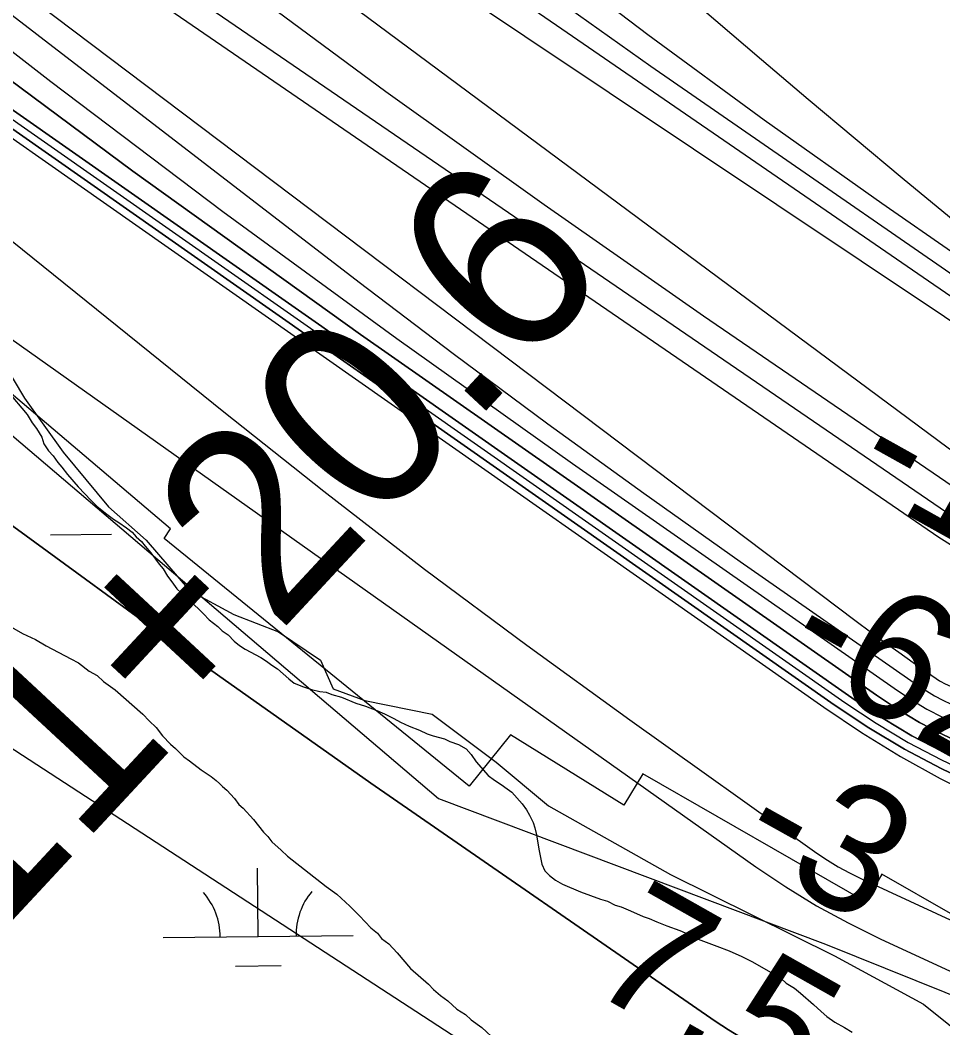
# Model space of a CAD drawing. Extents: x 3651524 to 3689615, y 505651 to 531377.
# Drawn here: x 3660133 to 3660618, y 515032 to 515562 of the extents above; entities that cross this region are included whole.
import ezdxf

# ---------------------------------------------------------------- set-up
doc = ezdxf.new("R2010")
doc.units = 0
for name, color, linetype in [('V-RIVR-EDGE', 7, 'Continuous'), ('V-RIVR-RANG', 7, 'Continuous'), ('V-RRAP-FSHR', 7, 'Continuous'), ('V-RRAP-RVMT', 7, 'Continuous'), ('V-SITE-VEGE', 7, 'Continuous'), ('V-SURV-IDEN', 7, 'Continuous'), ('V-TOPO-DPTH', 7, 'Continuous'), ('V-TOPO-MAJR', 7, 'Continuous'), ('V-TOPO-MINR', 7, 'Continuous'), ('V-TOPO-WATR', 7, 'Continuous'), ('V-WETL-SWMP', 7, 'Continuous')]:
    doc.layers.add(name, color=color, linetype=linetype)

msp = doc.modelspace()

# ---------------------------------------------------------------- linework, layer by layer
at = {"layer": 'V-RIVR-EDGE'}
msp.add_lwpolyline([(3660117.4, 515393.216), (3660135.336, 515363.155), (3660155.677, 515334.89), (3660179.619, 515306.015), (3660199.386, 515288.557), (3660222.133, 515262.086), (3660245.515, 515249.421), (3660268.905, 515240.358), (3660291.08, 515225.295), (3660297.646, 515210.271), (3660314.441, 515204.226), (3660349.842, 515196.935), (3660383.398, 515171.638), (3660410.956, 515148.758), (3660475.102, 515112.579), (3660561.443, 515069.743), (3660608.206, 515044.413), (3660661.529, 515001.658)], dxfattribs=at)
at = {"layer": 'V-RRAP-FSHR'}
msp.add_lwpolyline([(3659396.851, 515999.135), (3659842.953, 515653.316), (3660038.76, 515420.179), (3660353.083, 515152.532), (3660556.566, 515075.917), (3660792.389, 514981.084), (3661161.297, 514923.914), (3661473.843, 514844.374), (3661744.117, 514711.391), (3661981.087, 514567.222), (3662157.856, 514447.912), (3662424.289, 514303.745)], dxfattribs=at)
at = {"layer": 'V-RRAP-RVMT'}
msp.add_lwpolyline([(3661200.137, 514932.673), (3661098.456, 514971.349), (3661102.556, 514985.882), (3660929.279, 515051.411), (3660936.043, 515068.594), (3660914.723, 515077.316), (3660911.55, 515071.138), (3660864.357, 515094.076), (3660803.396, 514987.879), (3660789.295, 514995.992), (3660788.937, 514995.378), (3660735.524, 515027.161), (3660586.276, 515112.736), (3660577.871, 515098.178), (3660460.647, 515165.519), (3660450.559, 515149.108), (3660390.96, 515186.103), (3660369.209, 515158.999), (3660208.824, 515289.337), (3660212.139, 515294.417), (3660053.726, 515429.09)], dxfattribs=at)
at = {"layer": 'V-SITE-VEGE'}
for points in [[(3660125.28, 515244.733), (3660134.34, 515239.482), (3660141.154, 515236.216), (3660146.818, 515232.982), (3660159.672, 515226.086), (3660163.833, 515224.047), (3660169.465, 515219.664)], [(3660169.465, 515219.664), (3660173.619, 515217.239), (3660176.981, 515214.073), (3660182.994, 515209.678), (3660197.601, 515196.974), (3660200.951, 515193.423), (3660204.689, 515189.861), (3660208.019, 515185.542), (3660212.115, 515181.202), (3660214.732, 515178.825), (3660219.213, 515174.473), (3660222.228, 515172.468), (3660228.231, 515167.688), (3660233.5, 515164.081), (3660236.13, 515162.086), (3660238.004, 515160.497), (3660239.492, 515158.918), (3660241.739, 515156.936), (3660245.837, 515152.596), (3660248.049, 515149.46), (3660250.296, 515147.478), (3660255.883, 515141.557), (3660261.064, 515134.885), (3660263.298, 515132.517), (3660265.523, 515129.767), (3660270.387, 515125.405), (3660273.749, 515122.234), (3660294.016, 515106.299), (3660299.661, 515102.297), (3660306.386, 515095.963), (3660311.611, 515090.822), (3660317.572, 515084.51), (3660320.948, 515081.725), (3660323.17, 515078.974), (3660326.928, 515076.181), (3660331.399, 515071.446), (3660338.454, 515063.18), (3660347.809, 515054.851), (3660350.416, 515052.088), (3660354.162, 515048.912), (3660357.92, 515046.114), (3660362.782, 515041.752), (3660367.31, 515038.936), (3660370.3, 515036.163), (3660375.943, 515032.161), (3660383.416, 515025.038)]]:
    msp.add_lwpolyline(points, dxfattribs=at)
at = {"layer": 'V-TOPO-DPTH'}
for points in [[(3661698.922, 514700.068), (3661602.485, 514736.825), (3661542.422, 514760.284), (3661482.627, 514784.395), (3661423.236, 514809.484), (3661364.114, 514835.225), (3660637.13, 515158.864), (3660617.422, 515168.33), (3660598.129, 515178.529), (3660579.458, 515189.825), (3660561.202, 515201.855), (3659835.435, 515710.798)], [(3661698.922, 514700.068), (3661602.485, 514736.825), (3661542.422, 514760.284), (3661482.627, 514784.395), (3661423.236, 514809.484), (3661364.114, 514835.225), (3660637.13, 515158.864), (3660617.422, 515168.33), (3660598.129, 515178.529), (3660579.458, 515189.825), (3660561.202, 515201.855), (3659835.435, 515710.798)], [(3659882.5, 515644.592), (3660240.174, 515355.97), (3660292.73, 515314.335), (3660345.77, 515273.338), (3660399.537, 515233.3), (3660453.789, 515193.901), (3660552.13, 515123.822), (3660557.669, 515120.104), (3660563.332, 515116.6), (3660569.182, 515113.417), (3660575.157, 515110.448), (3660760.23, 515024.846), (3660858.91, 514979.404), (3660957.691, 514934.182), (3661056.623, 514889.291), (3661155.655, 514844.621), (3661656.606, 514619.666), (3661671.902, 514612.741)], [(3659882.5, 515644.592), (3660240.174, 515355.97), (3660292.73, 515314.335), (3660345.77, 515273.338), (3660399.537, 515233.3), (3660453.789, 515193.901), (3660552.13, 515123.822), (3660557.669, 515120.104), (3660563.332, 515116.6), (3660569.182, 515113.417), (3660575.157, 515110.448), (3660760.23, 515024.846), (3660858.91, 514979.404), (3660957.691, 514934.182), (3661056.623, 514889.291), (3661155.655, 514844.621), (3661656.606, 514619.666), (3661671.902, 514612.741)], [(3660059.734, 515599.534), (3660149.273, 515529.938), (3660239.623, 515461.432), (3660331.191, 515394.562), (3660423.569, 515328.781), (3660594.46, 515209.396), (3660602.136, 515204.364), (3660609.988, 515199.646), (3660618.104, 515195.399), (3660626.397, 515191.466), (3660814.386, 515109.007), (3660878.561, 515082.422), (3660943.381, 515057.634), (3661009.169, 515035.539), (3661075.601, 515015.24), (3661092.85, 515010.357), (3661151.168, 514993.943), (3661209.519, 514977.65)], [(3660059.734, 515599.534), (3660149.273, 515529.938), (3660239.623, 515461.432), (3660331.191, 515394.562), (3660423.569, 515328.781), (3660594.46, 515209.396), (3660602.136, 515204.364), (3660609.988, 515199.646), (3660618.104, 515195.399), (3660626.397, 515191.466), (3660814.386, 515109.007), (3660878.561, 515082.422), (3660943.381, 515057.634), (3661009.169, 515035.539), (3661075.601, 515015.24), (3661092.85, 515010.357), (3661151.168, 514993.943), (3661209.519, 514977.65)], [(3660074.019, 515570.468), (3660192.31, 515482.615), (3660312.051, 515396.665), (3660583.368, 515206.875), (3660594.576, 515199.519), (3660606.042, 515192.623), (3660617.895, 515186.418), (3660630.007, 515180.672), (3660923.504, 515051.933), (3661007.752, 515017.213), (3661092.905, 514985.061), (3661179.415, 514956.761), (3661266.828, 514931.03), (3661379.925, 514900.481), (3661411.484, 514892.005), (3661443.059, 514883.588), (3661474.657, 514875.261), (3661506.272, 514866.993), (3661537.762, 514858.334), (3661569.073, 514849.093), (3661600.113, 514838.982), (3661630.972, 514828.289), (3661738.706, 514789.265)], [(3661738.706, 514789.265), (3661630.972, 514828.289), (3661600.113, 514838.982), (3661569.073, 514849.093), (3661537.762, 514858.334), (3661506.272, 514866.993), (3661474.657, 514875.261), (3661443.059, 514883.588), (3661411.484, 514892.005), (3661379.925, 514900.481), (3661266.828, 514931.03), (3661179.415, 514956.761), (3661092.905, 514985.061), (3661007.752, 515017.213), (3660923.504, 515051.933), (3660630.007, 515180.672), (3660617.895, 515186.418), (3660606.042, 515192.623), (3660594.576, 515199.519), (3660583.368, 515206.875), (3660312.051, 515396.665), (3660192.31, 515482.615), (3660074.019, 515570.468)], [(3660070.848, 515555.562), (3660572.282, 515204.361), (3660587.019, 515194.678), (3660602.097, 515185.603), (3660617.686, 515177.437), (3660633.617, 515169.877), (3661040.799, 514991.271), (3661141.027, 514950.189), (3661242.4, 514912.424), (3661345.49, 514879.637), (3661449.725, 514850.169), (3661642.035, 514800.826), (3661650.982, 514798.542), (3661659.932, 514796.272), (3661668.888, 514794.025)], [(3661668.888, 514794.025), (3661659.932, 514796.272), (3661650.982, 514798.542), (3661642.035, 514800.826), (3661449.725, 514850.169), (3661345.49, 514879.637), (3661242.4, 514912.424), (3661141.027, 514950.189), (3661040.799, 514991.271), (3660633.617, 515169.877), (3660617.686, 515177.437), (3660602.097, 515185.603), (3660587.019, 515194.678), (3660572.282, 515204.361), (3660070.848, 515555.562)], [(3662644.311, 514103.201), (3662090.264, 514319.377), (3662015.342, 514348.705), (3661940.463, 514378.144), (3661865.65, 514407.747), (3661790.88, 514437.461), (3661719.927, 514465.749), (3661680.755, 514481.612), (3661641.701, 514497.756), (3661602.823, 514514.32), (3661564.064, 514531.166), (3661495.695, 514561.32), (3661422.991, 514593.784), (3661350.49, 514626.689), (3661278.293, 514660.256), (3661206.299, 514694.263), (3660527.5, 515018.706), (3660520.041, 515022.492), (3660512.716, 515026.508), (3660505.59, 515030.868), (3660498.598, 515035.458), (3660317.459, 515160.641), (3660220.777, 515229.04), (3660125.134, 515298.829)]]:
    msp.add_lwpolyline(points, dxfattribs=at)
at = {"layer": 'V-TOPO-MAJR'}
for points in [[(3659695.375, 516024.147), (3660621.19, 515337.071), (3660629.05, 515331.548), (3660637.083, 515326.308), (3660645.376, 515321.491), (3660653.844, 515316.956), (3660662.529, 515312.844), (3660671.327, 515309.01), (3660680.296, 515305.595), (3660689.378, 515302.459), (3661098.562, 515171.857), (3661170.759, 515149.893), (3661243.314, 515129.253), (3661316.404, 515110.599), (3661807.401, 514990.761)], [(3659635.416, 515944.715), (3660311.335, 515424.312), (3660360.837, 515386.752), (3660410.685, 515349.662), (3660461.05, 515313.279), (3660511.76, 515277.366), (3660605.557, 515211.926), (3660609.699, 515209.214), (3660613.935, 515206.671), (3660618.314, 515204.381), (3660622.787, 515202.26), (3660715.85, 515161.439), (3660754.651, 515145.286), (3660793.815, 515130.127), (3660833.523, 515116.458), (3660873.595, 515103.783), (3660913.959, 515091.921), (3660954.349, 515080.146), (3660994.776, 515068.502), (3661035.229, 515056.947), (3661135.664, 515028.433), (3661226.046, 515001.731)], [(3660263.688, 515763.146), (3660522.927, 515541.438), (3660547.509, 515520.555), (3660572.184, 515499.783), (3660596.997, 515479.175), (3660621.901, 515458.677), (3660651.254, 515434.682), (3660661.644, 515426.389), (3660672.16, 515418.261), (3660682.863, 515410.381), (3660693.691, 515402.667), (3660713.862, 515388.647), (3660714.714, 515388.097), (3660717.422, 515386.73), (3660733.39, 515380.342), (3660735.776, 515379.469), (3660738.191, 515378.692), (3660740.647, 515378.06), (3660743.131, 515377.525), (3660745.641, 515377.17), (3660748.157, 515376.953), (3660750.683, 515376.946), (3660753.215, 515377.078), (3661875.072, 515140.139)]]:
    msp.add_lwpolyline(points, dxfattribs=at)
at = {"layer": 'V-TOPO-MINR'}
for points in [[(3659752.397, 516121.887), (3660343.163, 515647.46), (3660402.818, 515600.568), (3660463.104, 515554.52), (3660524.336, 515509.739), (3660586.2, 515465.803), (3660701.396, 515385.783), (3660706.229, 515382.664), (3660711.186, 515379.774), (3660716.327, 515377.228), (3660721.592, 515374.91), (3660811.075, 515339.112), (3660825.145, 515333.945), (3660839.375, 515329.326), (3660853.847, 515325.527), (3661837.031, 515104.776), (3661863.297, 515095.577), (3661889.374, 515085.893), (3661915.171, 515075.483), (3661940.78, 515064.589), (3662310.819, 514901.013), (3662396.121, 514860.885), (3662480.025, 514818.164), (3662561.833, 514771.555)], [(3659697.456, 516007.377), (3660161.927, 515647.448), (3660243.322, 515585.523), (3660325.431, 515524.578), (3660408.61, 515465.101), (3660492.503, 515406.603), (3660650.945, 515298.204), (3660656.252, 515294.83), (3660661.692, 515291.705), (3660667.329, 515288.954), (3660673.099, 515286.451), (3660727.61, 515264.962), (3660760.861, 515252.259), (3660794.28, 515240.032), (3660827.952, 515228.517), (3660861.791, 515217.477), (3660866.234, 515216.08), (3660902.445, 515204.775), (3660938.687, 515193.572), (3660974.977, 515182.524), (3661011.298, 515171.579), (3661187.238, 515118.967)], [(3659634.077, 515954.702), (3660572.832, 515245.86), (3660580.228, 515240.342), (3660587.666, 515234.881), (3660595.165, 515229.505), (3660602.706, 515224.187), (3660616.661, 515214.465), (3660617.266, 515214.069), (3660619.177, 515213.054), (3660631.291, 515207.741), (3660637.698, 515205.061), (3660644.16, 515202.531), (3660650.705, 515200.225), (3660657.306, 515198.069), (3660663.953, 515196.036), (3660670.603, 515194.018), (3660677.261, 515192.023), (3660683.923, 515190.042), (3660930.408, 515117.203), (3661060.255, 515078.609), (3661190.02, 515039.744), (3661319.661, 515000.47), (3661449.221, 514960.923), (3661729.698, 514874.828)], [(3659649.875, 515952.995), (3660616.218, 515290.126), (3660632.628, 515279.67), (3660649.45, 515269.987), (3660666.889, 515261.467), (3660684.739, 515253.72), (3660853.427, 515187.218), (3660956.347, 515147.985), (3661059.818, 515110.321), (3661164.115, 515075.01), (3661268.964, 515041.269), (3661409.448, 514997.809), (3661445.31, 514986.834), (3661481.216, 514976.006), (3661517.188, 514965.397), (3661553.203, 514954.934), (3661589.213, 514944.452), (3661625.17, 514933.798), (3661661.05, 514922.886), (3661696.879, 514911.803)], [(3660001.259, 515819.201), (3660663.59, 515376.593), (3660680.54, 515366.019), (3660697.877, 515356.181), (3660715.795, 515347.448), (3660734.101, 515339.45), (3661032.748, 515219.973), (3661087.596, 515199.631), (3661794.318, 515018.763), (3661823.589, 515008.979), (3661852.489, 514998.265), (3661880.834, 514986.155), (3661908.807, 514973.116), (3662136.383, 514860.204), (3662207.675, 514823.62), (3662278.266, 514785.77), (3662347.804, 514746.021), (3662416.642, 514705.006), (3662498.407, 514654.774)], [(3660068.074, 515798.221), (3660676.381, 515379.934), (3660689.212, 515371.728), (3660702.361, 515364.116), (3660715.987, 515357.396), (3660729.932, 515351.27), (3660960.916, 515258.863), (3661001.136, 515243.994), (3661041.791, 515230.571), (3661083.099, 515219.314), (3661124.841, 515209.503), (3661131.87, 515208.046), (3661170.518, 515200.647), (3661866.809, 515053)], [(3660111.624, 515800.418), (3660227.199, 515710.116), (3660345.162, 515622.956), (3660464.717, 515537.891), (3660688.904, 515382.881), (3660697.729, 515377.209), (3660706.777, 515371.95), (3660716.158, 515367.313), (3660725.762, 515363.09), (3660886.983, 515298.592), (3661848.139, 515080.212), (3661865.053, 515074.288), (3661881.847, 515068.052), (3661898.459, 515061.348), (3661914.95, 515054.332), (3662131.667, 514958.533), (3662197.406, 514927.91), (3662262.264, 514895.6), (3662325.798, 514860.761), (3662388.45, 514824.235), (3662446.466, 514788.861), (3662479.362, 514768.619), (3662512.146, 514748.199)], [(3659719.87, 515787.056), (3660555.664, 515200.604), (3660575.638, 515187.312), (3660596.009, 515174.699), (3660616.978, 515163.104), (3660638.344, 515152.189), (3661118.8, 514921.505), (3661216.134, 514875.193), (3661313.682, 514829.34), (3661411.55, 514784.176), (3661509.633, 514739.471), (3661631.171, 514684.591), (3661668.457, 514667.291), (3661705.493, 514649.484), (3661742.155, 514630.919), (3661778.567, 514611.847), (3661930.817, 514530.093), (3662043.718, 514470.876), (3662157.353, 514413.14), (3662272.09, 514357.626), (3662387.561, 514303.593), (3662676.518, 514171.792)], [(3659835.435, 515710.798), (3660561.202, 515201.855), (3660579.458, 515189.825), (3660598.129, 515178.529), (3660617.422, 515168.33), (3660637.13, 515158.864), (3661364.114, 514835.225), (3661423.236, 514809.484), (3661482.627, 514784.395), (3661542.422, 514760.284), (3661602.485, 514736.825), (3661698.922, 514700.068)], [(3660062.874, 515687.034), (3660146.315, 515627.969), (3660633.577, 515294.159), (3660644.438, 515287.246), (3660655.57, 515280.845), (3660667.109, 515275.209), (3660678.919, 515270.085), (3660790.524, 515226.087), (3660858.608, 515200.106), (3660927.047, 515175.13), (3660996.017, 515151.662), (3661065.342, 515129.199), (3661078.19, 515125.191), (3661146.091, 515104.23), (3661214.071, 515083.535), (3661282.173, 515063.24), (3661350.354, 515043.213), (3661418.532, 515023.172), (3661486.624, 515002.848), (3661554.588, 514982.099), (3661622.466, 514961.066), (3661759.722, 514918.064)], [(3659380.36, 515670.29), (3659390.806, 515661.585), (3659396.1, 515657.33), (3659401.488, 515653.202), (3659407.019, 515649.267), (3659412.645, 515645.46), (3660437.591, 514977.855), (3660443.421, 514974.06), (3660449.253, 514970.269), (3660455.089, 514966.482), (3660460.926, 514962.699), (3660467.433, 514958.485), (3660470.024, 514956.82), (3660472.624, 514955.168), (3660475.236, 514953.536), (3660477.856, 514951.917), (3660480.109, 514950.535), (3660483.081, 514948.657), (3660486.001, 514946.698), (3660486.111, 514946.437), (3660486.109, 514946.237), (3660485.941, 514946.13), (3660485.661, 514946.083), (3660480.577, 514948.259)], [(3659952.445, 515633.622), (3660566.742, 515203.107), (3660583.242, 515192.259), (3660600.123, 515182.089), (3660617.578, 515172.937), (3660635.414, 515164.463), (3661119.596, 514951.812), (3661220.473, 514908.825), (3661321.943, 514867.332), (3661424.3, 514828.081), (3661527.249, 514790.325), (3661682.965, 514735.152)], [(3660059.734, 515599.534), (3660149.273, 515529.938), (3660239.623, 515461.432), (3660331.191, 515394.562), (3660423.569, 515328.781), (3660594.46, 515209.396), (3660602.136, 515204.364), (3660609.988, 515199.646), (3660618.104, 515195.399), (3660626.397, 515191.466), (3660814.386, 515109.007), (3660878.561, 515082.422), (3660943.381, 515057.634), (3661009.169, 515035.539), (3661075.601, 515015.24), (3661092.85, 515010.357), (3661151.168, 514993.943), (3661209.519, 514977.65)], [(3660074.019, 515570.468), (3660192.31, 515482.615), (3660312.051, 515396.665), (3660583.368, 515206.875), (3660594.576, 515199.519), (3660606.042, 515192.623), (3660617.895, 515186.418), (3660630.007, 515180.672), (3660923.504, 515051.933), (3661007.752, 515017.213), (3661092.905, 514985.061), (3661179.415, 514956.761), (3661266.828, 514931.03), (3661379.925, 514900.481), (3661411.484, 514892.005), (3661443.059, 514883.588), (3661474.657, 514875.261), (3661506.272, 514866.993), (3661537.762, 514858.334), (3661569.073, 514849.093), (3661600.113, 514838.982), (3661630.972, 514828.289), (3661738.706, 514789.265)], [(3660070.848, 515555.562), (3660572.282, 515204.361), (3660587.019, 515194.678), (3660602.097, 515185.603), (3660617.686, 515177.437), (3660633.617, 515169.877), (3661040.799, 514991.271), (3661141.027, 514950.189), (3661242.4, 514912.424), (3661345.49, 514879.637), (3661449.725, 514850.169), (3661642.035, 514800.826), (3661650.982, 514798.542), (3661659.932, 514796.272), (3661668.888, 514794.025)], [(3660085.326, 515424.778), (3660520.018, 515116.583), (3660535.762, 515106.061), (3660551.854, 515096.142), (3660568.469, 515087.125), (3660585.432, 515078.709), (3661651.207, 514586.175), (3661655.077, 514584.394), (3661658.951, 514582.622), (3661662.832, 514580.863), (3661666.716, 514579.113), (3661670.784, 514577.288), (3661672.638, 514576.457), (3661676.345, 514574.798), (3661680.054, 514573.143), (3661681.91, 514572.32), (3661685.628, 514570.684), (3662689.887, 514131.012), (3662705.505, 514124.232), (3662721.149, 514117.517), (3662736.835, 514110.897), (3662752.548, 514104.342), (3662768.295, 514097.869), (3662784.059, 514091.439)], [(3660125.134, 515298.829), (3660220.777, 515229.04), (3660317.459, 515160.641), (3660498.598, 515035.458), (3660505.59, 515030.868), (3660512.716, 515026.508), (3660520.041, 515022.492), (3660527.5, 515018.706), (3661206.299, 514694.263), (3661278.293, 514660.256), (3661350.49, 514626.689), (3661422.991, 514593.784), (3661495.695, 514561.32), (3661564.064, 514531.166), (3661602.823, 514514.32), (3661641.701, 514497.756), (3661680.755, 514481.612), (3661719.927, 514465.749), (3661790.88, 514437.461), (3661865.65, 514407.747), (3661940.463, 514378.144), (3662015.342, 514348.705), (3662090.264, 514319.377), (3662644.311, 514103.201)]]:
    msp.add_lwpolyline(points, dxfattribs=at)
at = {"layer": 'V-TOPO-WATR'}
msp.add_lwpolyline([(3659882.5, 515644.592), (3660240.174, 515355.97), (3660292.73, 515314.335), (3660345.77, 515273.338), (3660399.537, 515233.3), (3660453.789, 515193.901), (3660552.13, 515123.822), (3660557.669, 515120.104), (3660563.332, 515116.6), (3660569.182, 515113.417), (3660575.157, 515110.448), (3660760.23, 515024.846), (3660858.91, 514979.404), (3660957.691, 514934.182), (3661056.623, 514889.291), (3661155.655, 514844.621), (3661656.606, 514619.666), (3661671.902, 514612.741)], dxfattribs=at)
at = {"layer": 'V-WETL-SWMP'}
for p, q in [((3660149.124, 515291.379), (3660181.122, 515291.724)), ((3660258.25, 515079.938), (3660257.862, 515115.936)), ((3660208.253, 515079.4), (3660308.247, 515080.476)), ((3660246.416, 515064.378), (3660270.415, 515064.637))]:
    msp.add_line(p, q, dxfattribs=at)
for points in [[(3660126.382, 515366.992), (3660136.847, 515354.669), (3660139.365, 515350.269), (3660141.684, 515347.317), (3660144.435, 515342.669), (3660145.54, 515339.271), (3660148.078, 515335.592), (3660150.404, 515332.88), (3660152.95, 515329.441), (3660155.043, 515326.976), (3660158.055, 515323.043), (3660163.641, 515316.631), (3660170.407, 515309.463), (3660173.447, 515306.491), (3660177.908, 515302.756), (3660182.142, 515299.508), (3660184.976, 515297.743), (3660188.984, 515294.983), (3660192.045, 515292.731), (3660194.138, 515290.267), (3660196.951, 515287.781), (3660198.804, 515285.324), (3660201.83, 515281.871), (3660206.228, 515275.974), (3660208.321, 515273.509), (3660210.613, 515269.596), (3660212.932, 515266.644), (3660215.471, 515262.965), (3660217.811, 515260.733), (3660220.611, 515257.768), (3660223.198, 515255.77), (3660226.712, 515252.543), (3660229.518, 515249.817), (3660232.551, 515246.604), (3660237.019, 515243.11), (3660239.359, 515240.878), (3660242.42, 515238.626)], [(3660242.42, 515238.626), (3660245.693, 515235.407), (3660248.513, 515233.161), (3660251.341, 515231.157), (3660259.631, 515226.831), (3660262.699, 515224.819), (3660265.526, 515222.814), (3660268.354, 515220.809), (3660274.454, 515215.584), (3660277.275, 515213.339), (3660282.024, 515211.279), (3660286.314, 515209.953), (3660290.61, 515208.868), (3660293.967, 515208.531), (3660297.055, 515207.24), (3660302.065, 515205.893), (3660309.67, 515202.789), (3660314.673, 515201.202), (3660320.616, 515198.867), (3660324.652, 515197.068), (3660329.635, 515194.761), (3660333.183, 515192.735), (3660337.692, 515190.682), (3660343.162, 515188.601), (3660347.19, 515186.562), (3660350.286, 515185.511), (3660356.25, 515183.896), (3660359.098, 515182.612), (3660363.621, 515181.039), (3660367.643, 515178.76), (3660370.202, 515175.801), (3660372.974, 515171.874), (3660379.26, 515164.721), (3660382.554, 515162.221), (3660386.095, 515159.956), (3660389.156, 515157.704), (3660391.75, 515155.946), (3660397.102, 515149.781), (3660399.415, 515146.589), (3660401.02, 515143.898), (3660402.831, 515139.999), (3660403.709, 515137.088), (3660404.566, 515133.457), (3660405.403, 515129.105), (3660406.006, 515125.001), (3660407.487, 515117.986), (3660409.071, 515114.574), (3660411.405, 515112.102), (3660414.699, 515109.603), (3660418.247, 515107.578), (3660427.745, 515103.457), (3660438.212, 515099.549), (3660442.028, 515098.478), (3660446.056, 515096.438), (3660449.159, 515095.628), (3660454.148, 515093.561), (3660460.791, 515090.484), (3660463.887, 515089.433), (3660467.922, 515087.634), (3660473.152, 515085.56), (3660480.056, 515083.197), (3660482.905, 515081.913), (3660486.926, 515079.633), (3660499.534, 515074.943), (3660505.951, 515072.353), (3660512.601, 515069.517), (3660518.291, 515066.709), (3660527.748, 515061.147), (3660533.417, 515057.618), (3660535.997, 515055.379), (3660540.252, 515052.853), (3660543.539, 515050.113), (3660550.34, 515044.147), (3660554.32, 515040.426), (3660557.374, 515037.934), (3660561.615, 515034.926), (3660566.583, 515032.139), (3660570.598, 515029.619)]]:
    msp.add_lwpolyline(points, dxfattribs=at)
for centre, start, end in [((3660203.005, 515079.818), 359.84486, 41.38852), ((3660313.484, 515081.007), 139.84486, 181.38852)]:
    msp.add_arc(centre, 35.246, start, end, dxfattribs=at)

# ---------------------------------------------------------------- texts
at = {"layer": 'V-RIVR-RANG'}
for s, rotation, p in [('-100', 330.81092, (3660567.844, 515319.4)), ('-62', 330.81092, (3660531.524, 515225.144)), ('-3', 330.81092, (3660507.409, 515124.069)), ('7.5', 330.52833, (3660429.701, 515053.418))]:
    msp.add_text(s, height=67, rotation=rotation, dxfattribs=at).set_placement(p)
at = {"layer": 'V-SURV-IDEN'}
msp.add_text('711+20.6', height=100, rotation=47.11372, dxfattribs=at).set_placement((3660063.619, 515018.013))

doc.saveas('drawing.dxf')
